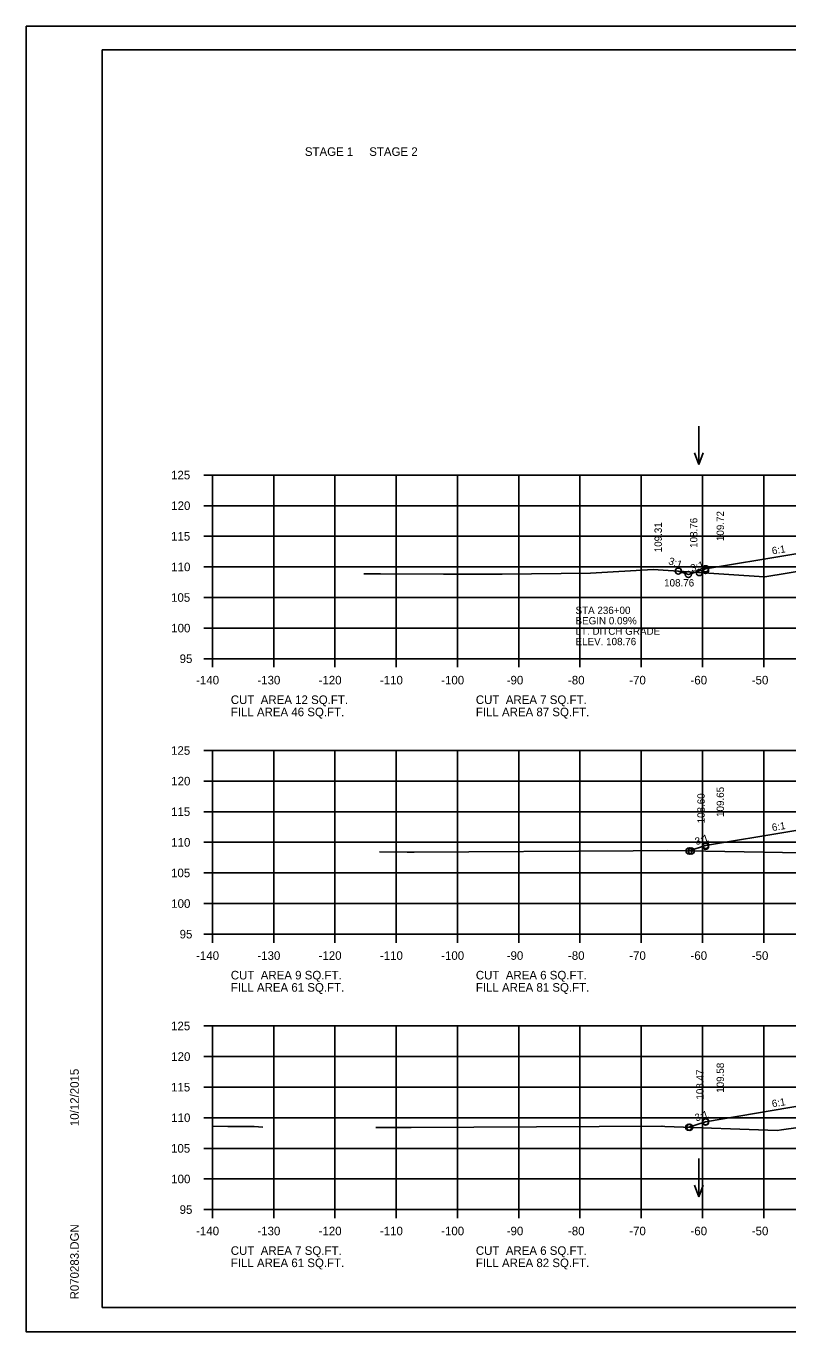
# Model space of a CAD drawing. Extents: x 1175611 to 1176402, y -433344 to -416213.
# Drawn here: x 1175610.6 to 1175734.9, y -422676.6 to -422463.3 of the extents above; entities that cross this region are included whole.
import ezdxf

# ---------------------------------------------------------------- set-up
doc = ezdxf.new("R2010")
doc.units = 0
for name, color, linetype in [('Default', 7, 'Continuous'), ('R_Axis', 7, 'Continuous'), ('R_Axis Annot', 7, 'Continuous'), ('R_Border', 7, 'Continuous'), ('R_Border Notes', 7, 'Continuous'), ('R_Exist Surface', 7, 'Continuous'), ('R_Fin Surface', 7, 'Continuous'), ('R_Grid', 7, 'Continuous'), ('R_No Plot', 7, 'Continuous'), ('R_Water Annot', 7, 'Continuous'), ('R_Xsect Elev', 7, 'Continuous'), ('R_Xsect Slope', 7, 'Continuous')]:
    doc.layers.add(name, color=color, linetype=linetype)

msp = doc.modelspace()

# ---------------------------------------------------------------- linework, layer by layer
at = {"layer": 'R_Axis'}
for p, q in [((1175639.57, -422536.65), (1175640.97, -422536.65)), ((1175640.97, -422566.65), (1175640.97, -422536.65)), ((1175639.57, -422541.65), (1175640.97, -422541.65)), ((1175639.57, -422546.65), (1175640.97, -422546.65)), ((1175639.57, -422551.65), (1175640.97, -422551.65)), ((1175639.57, -422556.65), (1175640.97, -422556.65)), ((1175639.57, -422561.65), (1175640.97, -422561.65)), ((1175639.57, -422566.65), (1175640.97, -422566.65)), ((1175640.97, -422566.65), (1175920.97, -422566.65)), ((1175640.97, -422568.05), (1175640.97, -422566.65)), ((1175650.97, -422568.05), (1175650.97, -422566.65)), ((1175660.97, -422568.05), (1175660.97, -422566.65)), ((1175670.97, -422568.05), (1175670.97, -422566.65)), ((1175680.97, -422568.05), (1175680.97, -422566.65)), ((1175690.97, -422568.05), (1175690.97, -422566.65)), ((1175700.97, -422568.05), (1175700.97, -422566.65)), ((1175710.97, -422568.05), (1175710.97, -422566.65)), ((1175720.97, -422568.05), (1175720.97, -422566.65)), ((1175730.97, -422568.05), (1175730.97, -422566.65)), ((1175639.57, -422581.65), (1175640.97, -422581.65)), ((1175640.97, -422611.65), (1175640.97, -422581.65)), ((1175639.57, -422586.65), (1175640.97, -422586.65)), ((1175639.57, -422591.65), (1175640.97, -422591.65)), ((1175639.57, -422596.65), (1175640.97, -422596.65)), ((1175639.57, -422601.65), (1175640.97, -422601.65)), ((1175639.57, -422606.65), (1175640.97, -422606.65)), ((1175639.57, -422611.65), (1175640.97, -422611.65)), ((1175640.97, -422611.65), (1175920.97, -422611.65)), ((1175640.97, -422613.05), (1175640.97, -422611.65)), ((1175650.97, -422613.05), (1175650.97, -422611.65)), ((1175660.97, -422613.05), (1175660.97, -422611.65)), ((1175670.97, -422613.05), (1175670.97, -422611.65)), ((1175680.97, -422613.05), (1175680.97, -422611.65)), ((1175690.97, -422613.05), (1175690.97, -422611.65)), ((1175700.97, -422613.05), (1175700.97, -422611.65)), ((1175710.97, -422613.05), (1175710.97, -422611.65)), ((1175720.97, -422613.05), (1175720.97, -422611.65)), ((1175730.97, -422613.05), (1175730.97, -422611.65)), ((1175639.57, -422626.65), (1175640.97, -422626.65)), ((1175640.97, -422656.65), (1175640.97, -422626.65)), ((1175639.57, -422631.65), (1175640.97, -422631.65)), ((1175639.57, -422636.65), (1175640.97, -422636.65)), ((1175639.57, -422641.65), (1175640.97, -422641.65)), ((1175639.57, -422646.65), (1175640.97, -422646.65)), ((1175639.57, -422651.65), (1175640.97, -422651.65)), ((1175639.57, -422656.65), (1175640.97, -422656.65)), ((1175640.97, -422656.65), (1175920.97, -422656.65)), ((1175640.97, -422658.05), (1175640.97, -422656.65)), ((1175650.97, -422658.05), (1175650.97, -422656.65)), ((1175660.97, -422658.05), (1175660.97, -422656.65)), ((1175670.97, -422658.05), (1175670.97, -422656.65)), ((1175680.97, -422658.05), (1175680.97, -422656.65)), ((1175690.97, -422658.05), (1175690.97, -422656.65)), ((1175700.97, -422658.05), (1175700.97, -422656.65)), ((1175710.97, -422658.05), (1175710.97, -422656.65)), ((1175720.97, -422658.05), (1175720.97, -422656.65)), ((1175730.97, -422658.05), (1175730.97, -422656.65))]:
    msp.add_line(p, q, dxfattribs=at)
at = {"layer": 'R_Border'}
for p, q in [((1175622.97, -422467.19), (1175939.15, -422467.19)), ((1175622.97, -422672.65), (1175622.97, -422467.19)), ((1175622.97, -422672.65), (1175622.97, -422672.65)), ((1175939.15, -422672.65), (1175622.97, -422672.65))]:
    msp.add_line(p, q, dxfattribs=at)
at = {"layer": 'R_Exist Surface'}
for points in [[(1175665.67, -422552.79), (1175668.4, -422552.79), (1175678.69, -422552.83), (1175688.25, -422552.85), (1175702.71, -422552.69), (1175712.9, -422552.07), (1175731.04, -422553.27), (1175731.09, -422553.27), (1175731.15, -422553.26), (1175744.76, -422551.03)], [(1175668.22, -422598.22), (1175672.75, -422598.23), (1175673.88, -422598.23), (1175709.64, -422598.04), (1175715.27, -422598), (1175737.11, -422598.35)], [(1175640.97, -422643.02), (1175643.5, -422643.07), (1175647.77, -422643.06), (1175649.2, -422643.17)], [(1175667.66, -422643.23), (1175668.09, -422643.23), (1175673.41, -422643.23), (1175714.32, -422643.04), (1175714.37, -422643.04), (1175714.8, -422643.06), (1175733.14, -422643.74), (1175733.88, -422643.64), (1175741.27, -422642.58)]]:
    msp.add_lwpolyline(points, dxfattribs=at)
at = {"layer": 'R_Fin Surface'}
for points in [[(1175717.01, -422552.34), (1175718.66, -422552.89), (1175721.47, -422551.96), (1175735.2, -422549.67), (1175743.47, -422548.29), (1175749.47, -422548.05), (1175751.47, -422548.01), (1175780.97, -422547.42), (1175810.47, -422548.01), (1175812.47, -422548.05), (1175818.47, -422548.29), (1175826.75, -422549.67), (1175840.47, -422551.96), (1175841.67, -422552.36), (1175841.79, -422552.32)], [(1175718.78, -422598.06), (1175721.47, -422597.16), (1175735.2, -422594.87), (1175743.47, -422593.49), (1175749.47, -422593.25), (1175751.47, -422593.21), (1175780.97, -422592.62), (1175810.47, -422593.21), (1175812.47, -422593.25), (1175818.47, -422593.49), (1175826.75, -422594.87), (1175840.47, -422597.16), (1175841.2, -422597.4)], [(1175718.73, -422643.2), (1175721.47, -422642.29), (1175735.2, -422640), (1175743.47, -422638.62), (1175749.47, -422638.38), (1175751.47, -422638.34), (1175780.97, -422637.75), (1175810.47, -422638.34), (1175812.47, -422638.38), (1175818.47, -422638.62), (1175826.75, -422640), (1175840.47, -422642.29), (1175841.77, -422642.72)]]:
    msp.add_lwpolyline(points, dxfattribs=at)
at = {"layer": 'R_Grid'}
for p, q in [((1175640.97, -422536.65), (1175920.97, -422536.65)), ((1175640.97, -422566.65), (1175640.97, -422536.65)), ((1175650.97, -422566.65), (1175650.97, -422536.65)), ((1175660.97, -422566.65), (1175660.97, -422536.65)), ((1175670.97, -422566.65), (1175670.97, -422536.65)), ((1175680.97, -422566.65), (1175680.97, -422536.65)), ((1175690.97, -422566.65), (1175690.97, -422536.65)), ((1175700.97, -422566.65), (1175700.97, -422536.65)), ((1175710.97, -422566.65), (1175710.97, -422536.65)), ((1175720.97, -422566.65), (1175720.97, -422536.65)), ((1175730.97, -422566.65), (1175730.97, -422536.65)), ((1175640.97, -422541.65), (1175920.97, -422541.65)), ((1175640.97, -422546.65), (1175920.97, -422546.65)), ((1175640.97, -422551.65), (1175920.97, -422551.65)), ((1175640.97, -422556.65), (1175920.97, -422556.65)), ((1175640.97, -422561.65), (1175920.97, -422561.65)), ((1175640.97, -422566.65), (1175920.97, -422566.65)), ((1175640.97, -422581.65), (1175920.97, -422581.65)), ((1175640.97, -422611.65), (1175640.97, -422581.65)), ((1175650.97, -422611.65), (1175650.97, -422581.65)), ((1175660.97, -422611.65), (1175660.97, -422581.65)), ((1175670.97, -422611.65), (1175670.97, -422581.65)), ((1175680.97, -422611.65), (1175680.97, -422581.65)), ((1175690.97, -422611.65), (1175690.97, -422581.65)), ((1175700.97, -422611.65), (1175700.97, -422581.65)), ((1175710.97, -422611.65), (1175710.97, -422581.65)), ((1175720.97, -422611.65), (1175720.97, -422581.65)), ((1175730.97, -422611.65), (1175730.97, -422581.65)), ((1175640.97, -422586.65), (1175920.97, -422586.65)), ((1175640.97, -422591.65), (1175920.97, -422591.65)), ((1175640.97, -422596.65), (1175920.97, -422596.65)), ((1175640.97, -422601.65), (1175920.97, -422601.65)), ((1175640.97, -422606.65), (1175920.97, -422606.65)), ((1175640.97, -422611.65), (1175920.97, -422611.65)), ((1175640.97, -422626.65), (1175920.97, -422626.65)), ((1175640.97, -422656.65), (1175640.97, -422626.65)), ((1175640.97, -422626.65), (1175920.97, -422626.65)), ((1175640.97, -422656.65), (1175640.97, -422626.65)), ((1175650.97, -422656.65), (1175650.97, -422626.65)), ((1175650.97, -422656.65), (1175650.97, -422626.65)), ((1175660.97, -422656.65), (1175660.97, -422626.65)), ((1175660.97, -422656.65), (1175660.97, -422626.65)), ((1175670.97, -422656.65), (1175670.97, -422626.65)), ((1175670.97, -422656.65), (1175670.97, -422626.65)), ((1175680.97, -422656.65), (1175680.97, -422626.65)), ((1175680.97, -422656.65), (1175680.97, -422626.65)), ((1175690.97, -422656.65), (1175690.97, -422626.65)), ((1175690.97, -422656.65), (1175690.97, -422626.65)), ((1175700.97, -422656.65), (1175700.97, -422626.65)), ((1175700.97, -422656.65), (1175700.97, -422626.65)), ((1175710.97, -422656.65), (1175710.97, -422626.65)), ((1175710.97, -422656.65), (1175710.97, -422626.65)), ((1175720.97, -422656.65), (1175720.97, -422626.65)), ((1175720.97, -422656.65), (1175720.97, -422626.65)), ((1175730.97, -422656.65), (1175730.97, -422626.65)), ((1175730.97, -422656.65), (1175730.97, -422626.65)), ((1175640.97, -422631.65), (1175920.97, -422631.65)), ((1175640.97, -422631.65), (1175920.97, -422631.65)), ((1175640.97, -422636.65), (1175920.97, -422636.65)), ((1175640.97, -422636.65), (1175920.97, -422636.65)), ((1175640.97, -422641.65), (1175920.97, -422641.65)), ((1175640.97, -422641.65), (1175920.97, -422641.65)), ((1175640.97, -422646.65), (1175920.97, -422646.65)), ((1175640.97, -422646.65), (1175920.97, -422646.65)), ((1175640.97, -422651.65), (1175920.97, -422651.65)), ((1175640.97, -422651.65), (1175920.97, -422651.65)), ((1175640.97, -422656.65), (1175920.97, -422656.65)), ((1175640.97, -422656.65), (1175920.97, -422656.65))]:
    msp.add_line(p, q, dxfattribs=at)
at = {"layer": 'R_No Plot'}
for p, q in [((1175610.57, -422463.3), (1175943.91, -422463.3)), ((1175610.57, -422676.63), (1175943.91, -422676.63))]:
    msp.add_line(p, q, dxfattribs=at)
msp.add_lwpolyline([(1175610.57, -422463.3), (1175943.91, -422463.3), (1175943.91, -422676.63), (1175610.57, -422676.63)], close=True, dxfattribs=at)
for centre in [(1175717.01, -422552.34), (1175717.01, -422552.34), (1175718.66, -422552.89), (1175720.44, -422552.57), (1175721.47, -422551.96), (1175721.47, -422552.23), (1175718.78, -422598.06), (1175718.78, -422598.06), (1175719.13, -422598.06), (1175721.47, -422597.16), (1175721.47, -422597.28), (1175718.73, -422643.2), (1175718.73, -422643.2), (1175718.88, -422643.21), (1175721.47, -422642.29), (1175721.47, -422642.34)]:
    msp.add_circle(centre, 0.5, dxfattribs=at)
at = {"layer": 'R_Water Annot'}
for p, q in [((1175720.35, -422528.64), (1175720.35, -422534.93)), ((1175720.35, -422534.93), (1175719.65, -422533)), ((1175720.35, -422534.93), (1175721.05, -422533)), ((1175720.35, -422648.3), (1175720.35, -422654.59)), ((1175720.35, -422654.59), (1175719.65, -422652.66)), ((1175720.35, -422654.59), (1175721.05, -422652.66))]:
    msp.add_line(p, q, dxfattribs=at)

# ---------------------------------------------------------------- texts
at = {"layer": 'Default'}
for s, p in [('STAGE 1     STAGE 2', (1175656.06, -422484.5)), ('CUT  AREA 12 SQ.FT.', (1175643.97, -422574.05)), ('CUT  AREA 7 SQ.FT.', (1175683.97, -422574.05)), ('FILL AREA 46 SQ.FT.', (1175643.97, -422576.05)), ('FILL AREA 87 SQ.FT.', (1175683.97, -422576.05)), ('CUT  AREA 9 SQ.FT.', (1175643.97, -422619.05)), ('FILL AREA 61 SQ.FT.', (1175643.97, -422621.05)), ('CUT  AREA 6 SQ.FT.', (1175683.97, -422619.05)), ('FILL AREA 81 SQ.FT.', (1175683.97, -422621.05)), ('CUT  AREA 7 SQ.FT.', (1175643.97, -422664.05)), ('CUT  AREA 6 SQ.FT.', (1175683.97, -422664.05)), ('FILL AREA 61 SQ.FT.', (1175643.97, -422666.05)), ('FILL AREA 82 SQ.FT.', (1175683.97, -422666.05))]:
    msp.add_text(s, height=1.4, dxfattribs=at).set_placement(p)
at = {"layer": 'R_Axis Annot'}
for s, p in [('125', (1175634.22, -422537.35)), ('120', (1175634.25, -422542.35)), ('115', (1175634.22, -422547.35)), ('110', (1175634.25, -422552.35)), ('105', (1175634.22, -422557.35)), ('100', (1175634.25, -422562.35)), ('95', (1175635.62, -422567.35)), ('-140', (1175638.31, -422570.85)), ('-130', (1175648.31, -422570.85)), ('-120', (1175658.31, -422570.85)), ('-110', (1175668.31, -422570.85)), ('-100', (1175678.31, -422570.85)), ('-90', (1175689.01, -422570.85)), ('-80', (1175699.01, -422570.85)), ('-70', (1175709.01, -422570.85)), ('-60', (1175719.01, -422570.85)), ('-50', (1175729.01, -422570.85)), ('125', (1175634.22, -422582.35)), ('120', (1175634.25, -422587.35)), ('115', (1175634.22, -422592.35)), ('110', (1175634.25, -422597.35)), ('105', (1175634.22, -422602.35)), ('100', (1175634.25, -422607.35)), ('95', (1175635.62, -422612.35)), ('-140', (1175638.31, -422615.85)), ('-130', (1175648.31, -422615.85)), ('-120', (1175658.31, -422615.85)), ('-110', (1175668.31, -422615.85)), ('-100', (1175678.31, -422615.85)), ('-90', (1175689.01, -422615.85)), ('-80', (1175699.01, -422615.85)), ('-70', (1175709.01, -422615.85)), ('-60', (1175719.01, -422615.85)), ('-50', (1175729.01, -422615.85)), ('125', (1175634.22, -422627.35)), ('120', (1175634.25, -422632.35)), ('115', (1175634.22, -422637.35)), ('110', (1175634.25, -422642.35)), ('105', (1175634.22, -422647.35)), ('100', (1175634.25, -422652.35)), ('95', (1175635.62, -422657.35)), ('-140', (1175638.31, -422660.85)), ('-130', (1175648.31, -422660.85)), ('-120', (1175658.31, -422660.85)), ('-110', (1175668.31, -422660.85)), ('-100', (1175678.31, -422660.85)), ('-90', (1175689.01, -422660.85)), ('-80', (1175699.01, -422660.85)), ('-70', (1175709.01, -422660.85)), ('-60', (1175719.01, -422660.85)), ('-50', (1175729.01, -422660.85))]:
    msp.add_text(s, height=1.4, dxfattribs=at).set_placement(p)
at = {"layer": 'R_Border'}
for s, p in [('10/12/2015', (1175619.16, -422643.01)), ('R070283.DGN', (1175619.16, -422671.33))]:
    msp.add_text(s, height=1.4, rotation=90, dxfattribs=at).set_placement(p)
at = {"layer": 'R_Border Notes'}
for s, p in [('STA 236+00', (1175700.24, -422559.34)), ('BEGIN 0.09%', (1175700.24, -422561.04)), ('LT. DITCH GRADE', (1175700.24, -422562.74)), ('ELEV. 108.76', (1175700.24, -422564.44))]:
    msp.add_text(s, height=1.2, dxfattribs=at).set_placement(p)
at = {"layer": 'R_Xsect Elev'}
for s, p in [('109.72', (1175724.47, -422547.43)), ('109.31', (1175714.33, -422549.26)), ('108.76', (1175720.13, -422548.54)), ('108.60', (1175721.33, -422593.55)), ('109.65', (1175724.47, -422592.5)), ('108.47', (1175721.15, -422638.68)), ('109.58', (1175724.47, -422637.57))]:
    msp.add_text(s, height=1.2, rotation=90, dxfattribs=at).set_placement(p)
msp.add_text('108.76', height=1.2, dxfattribs=at).set_placement((1175714.7, -422554.85))
at = {"layer": 'R_Xsect Slope'}
for s, rotation, p in [('6:1', 9.4623, (1175732.39, -422549.63)), ('3:1', 341.5651, (1175715.31, -422551.18)), ('3:1', 18.4349, (1175719.24, -422552.49)), ('6:1', 9.4623, (1175732.39, -422594.83)), ('3:1', 18.4349, (1175719.97, -422597.13)), ('6:1', 9.4623, (1175732.39, -422639.96)), ('3:1', 18.4349, (1175719.94, -422642.27))]:
    msp.add_text(s, height=1.2, rotation=rotation, dxfattribs=at).set_placement(p)

doc.saveas('drawing.dxf')
